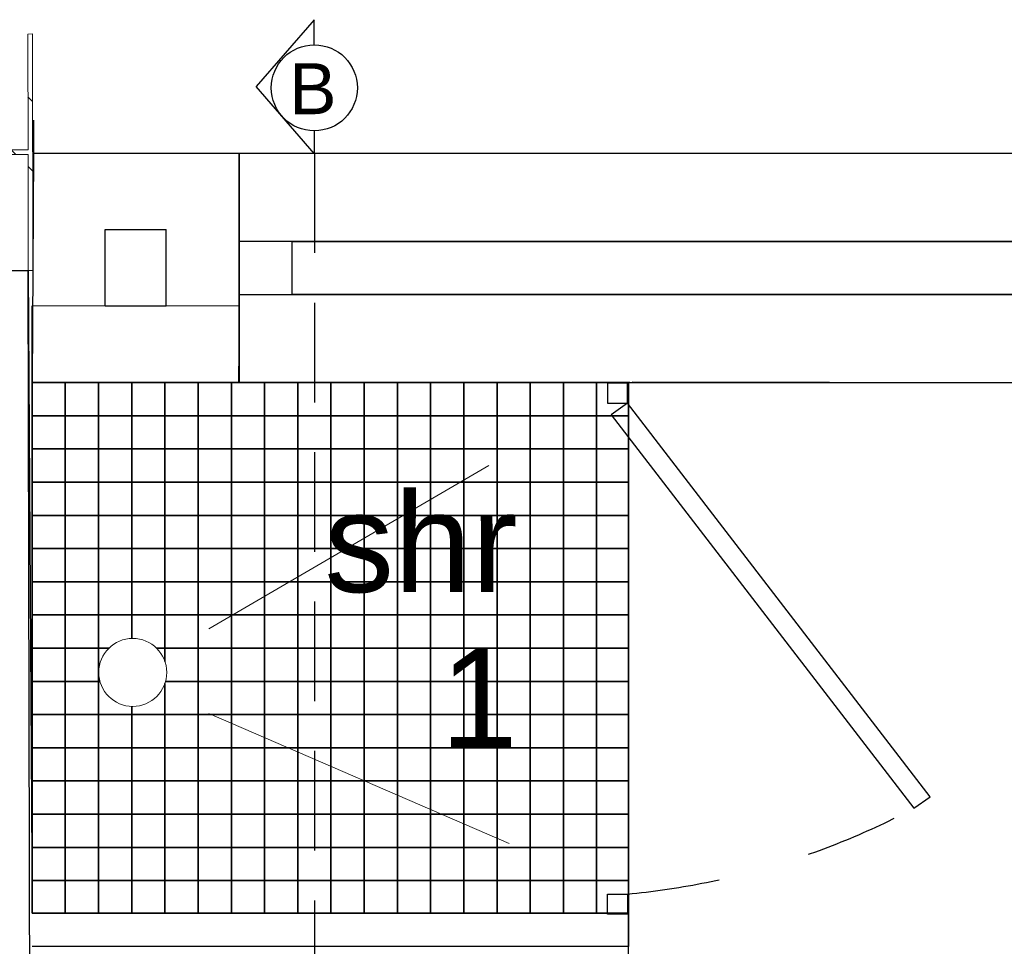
# Model space of a CAD drawing. Header units: millimetres. Extents: x -115474967 to 444143, y -74377 to 241828222.
# Tile 319 of 590: x -143340 to -141857, y 271347 to 272743. Entities that reach past the tile are written whole.
import ezdxf

# ---------------------------------------------------------------- set-up
doc = ezdxf.new("R2010")
doc.units = ezdxf.units.MM
doc.header["$MEASUREMENT"] = 0
doc.linetypes.add('2DASHED', pattern=[0.75, 0.5, -0.25])
doc.linetypes.add('Dashed', pattern=[280, 140, -140])
for name, color, linetype in [('00-2 Fittings', 8, 'Continuous'), ('00-2 Walls', 4, 'Continuous'), ('00-2 Windows', 1, 'Continuous'), ('00-3 Elev 02', 1, 'Continuous'), ('00-3 Elev 04', 8, 'Continuous'), ('A_COLUMNS', 7, 'Continuous'), ('CEIL-PLAN', 7, 'Continuous'), ('DIMS-50', 9, 'Continuous'), ('FITT-CURT', 4, 'Dashed'), ('FITT-SANT', 5, 'Continuous'), ('TEXT-50', 2, 'Continuous'), ('TEXT-REFN', 5, 'Continuous'), ('WINDOWS_AND_DOORS', 1, 'Continuous')]:
    doc.layers.add(name, color=color, linetype=linetype)
doc.layers.add('0_cons_01', color=40, linetype='Continuous', lineweight=0, plot=False)
doc.layers.add('0_Pen_No__2', color=7, linetype='Continuous', lineweight=20)
doc.layers.add('A_COLUMNS_Pen_No__3', color=7, linetype='Continuous', lineweight=15)
doc.layers.add('A_COLUMNS_Pen_No__7', color=7, linetype='Continuous', lineweight=5, true_color=0x3f3f3f)
doc.styles.add('TEXT-20', font='arial.ttf', dxfattribs={"height": 40})
doc.styles.add('TEXT-50', font='arial.ttf', dxfattribs={"height": 100})

# ---------------------------------------------------------------- blocks, each defined once
blk = doc.blocks.new('IPE Column 20[97]', base_point=(-38860.8, 68153.1))
at = {"layer": 'A_COLUMNS_Pen_No__7', "linetype": 'Continuous', "lineweight": 5, "true_color": 0x3f3f3f}
h = blk.add_hatch(dxfattribs=at)
h.set_pattern_fill('STEEL', color=250, style=0, pattern_type=2)
h.set_pattern_definition([(45, (0, 0), (-159.099, 159.099), []), (45, (-53.03, 53.03), (-159.099, 159.099), [])])
h.paths.add_polyline_path([(-39040.6, 67975.4), (-38684.6, 67971.8), (-38684.5, 67978.8), (-38859, 67980.6), (-38855.5, 68325.5), (-38681, 68323.8), (-38681, 68330.8), (-39037, 68334.4), (-39037, 68327.4), (-38862.5, 68325.6), (-38866, 67980.6), (-39040.5, 67982.4)])
at = {"layer": 'A_COLUMNS_Pen_No__3', "color": 7, "linetype": 'Continuous', "lineweight": 15}
for p, q in [((-38681, 68330.8), (-39037, 68334.4)), ((-39037, 68334.4), (-39037, 68327.4)), ((-38681, 68323.8), (-38681, 68330.8)), ((-39037, 68327.4), (-38862.5, 68325.6)), ((-38862.5, 68325.6), (-38866, 67980.6)), ((-38859, 67980.6), (-38855.5, 68325.5)), ((-38855.5, 68325.5), (-38681, 68323.8)), ((-39040.5, 67982.4), (-39040.6, 67975.4)), ((-39040.6, 67975.4), (-38684.6, 67971.8)), ((-38866, 67980.6), (-39040.5, 67982.4)), ((-38684.5, 67978.8), (-38859, 67980.6)), ((-38684.6, 67971.8), (-38684.5, 67978.8))]:
    blk.add_line(p, q, dxfattribs=at)
blk = doc.blocks.new('A$C69671385')
at = {"layer": 'DIMS-50', "color": 3}
for p, q in [((0, 168.7), (262.1, 397.3)), ((524.2, 168.7), (262.1, 397.3)), ((88.2, 168.7), (0, 168.7)), ((425.6, 168.7), (524.2, 168.7))]:
    blk.add_line(p, q, dxfattribs=at)
at = {"layer": 'TEXT-REFN'}
blk.add_circle((256.9, 168.7), 168.7, dxfattribs=at)
blk = doc.blocks.new('12')
at = {"layer": '00-2 Fittings', "color": 9, "true_color": 0xc7c8ca}
for points in [[(-143271.2, 270153.1), (-143321.2, 270153.1), (-143321.2, 270153.3), (-143271.2, 270153.3)], [(-143271.2, 270103.1), (-143321.2, 270103.1), (-143321.2, 270153.1), (-143271.2, 270153.1)], [(-143221.2, 270153.1), (-143271.2, 270153.1), (-143271.2, 270153.3), (-143221.2, 270153.3)], [(-143221.2, 270103.1), (-143271.2, 270103.1), (-143271.2, 270153.1), (-143221.2, 270153.1)], [(-143171.2, 270153.1), (-143221.2, 270153.1), (-143221.2, 270153.3), (-143171.2, 270153.3)], [(-143171.2, 270103.1), (-143221.2, 270103.1), (-143221.2, 270153.1), (-143171.2, 270153.1)], [(-143121.2, 270153.1), (-143171.2, 270153.1), (-143171.2, 270153.3), (-143121.2, 270153.3)], [(-143121.2, 270103.1), (-143171.2, 270103.1), (-143171.2, 270153.1), (-143121.2, 270153.1)], [(-143071.2, 270153.1), (-143121.2, 270153.1), (-143121.2, 270153.3), (-143071.2, 270153.3)], [(-143071.2, 270103.1), (-143121.2, 270103.1), (-143121.2, 270153.1), (-143071.2, 270153.1)], [(-143021.2, 270153.1), (-143071.2, 270153.1), (-143071.2, 270153.3), (-143021.2, 270153.3)], [(-143021.2, 270103.1), (-143071.2, 270103.1), (-143071.2, 270153.1), (-143021.2, 270153.1)], [(-142971.2, 270153.1), (-143021.2, 270153.1), (-143021.2, 270153.3), (-142971.2, 270153.3)], [(-142971.2, 270103.1), (-143021.2, 270103.1), (-143021.2, 270153.1), (-142971.2, 270153.1)], [(-142921.2, 270153.1), (-142971.2, 270153.1), (-142971.2, 270153.3), (-142921.2, 270153.3)], [(-142921.2, 270103.1), (-142971.2, 270103.1), (-142971.2, 270153.1), (-142921.2, 270153.1)], [(-142871.2, 270153.1), (-142921.2, 270153.1), (-142921.2, 270153.3), (-142871.2, 270153.3)], [(-142871.2, 270103.1), (-142921.2, 270103.1), (-142921.2, 270153.1), (-142871.2, 270153.1)], [(-142821.2, 270153.1), (-142871.2, 270153.1), (-142871.2, 270153.3), (-142821.2, 270153.3)], [(-142821.2, 270103.1), (-142871.2, 270103.1), (-142871.2, 270153.1), (-142821.2, 270153.1)], [(-142771.2, 270153.1), (-142821.2, 270153.1), (-142821.2, 270153.3), (-142771.2, 270153.3)], [(-142771.2, 270103.1), (-142821.2, 270103.1), (-142821.2, 270153.1), (-142771.2, 270153.1)], [(-142721.2, 270153.1), (-142771.2, 270153.1), (-142771.2, 270153.3), (-142721.2, 270153.3)], [(-142721.2, 270103.1), (-142771.2, 270103.1), (-142771.2, 270153.1), (-142721.2, 270153.1)], [(-142671.2, 270153.1), (-142721.2, 270153.1), (-142721.2, 270153.3), (-142671.2, 270153.3)], [(-142671.2, 270103.1), (-142721.2, 270103.1), (-142721.2, 270153.1), (-142671.2, 270153.1)], [(-142621.2, 270153.1), (-142671.2, 270153.1), (-142671.2, 270153.3), (-142621.2, 270153.3)], [(-142621.2, 270103.1), (-142671.2, 270103.1), (-142671.2, 270153.1), (-142621.2, 270153.1)], [(-142571.2, 270153.1), (-142621.2, 270153.1), (-142621.2, 270153.3), (-142571.2, 270153.3)], [(-142571.2, 270103.1), (-142621.2, 270103.1), (-142621.2, 270153.1), (-142571.2, 270153.1)], [(-142521.2, 270153.1), (-142571.2, 270153.1), (-142571.2, 270153.3), (-142521.2, 270153.3)], [(-142521.2, 270103.1), (-142571.2, 270103.1), (-142571.2, 270153.1), (-142521.2, 270153.1)], [(-142471.2, 270153.1), (-142521.2, 270153.1), (-142521.2, 270153.3), (-142471.2, 270153.3)], [(-142471.2, 270103.1), (-142521.2, 270103.1), (-142521.2, 270153.1), (-142471.2, 270153.1)], [(-142421.2, 270153.1), (-142471.2, 270153.1), (-142471.2, 270153.3), (-142421.2, 270153.3)], [(-142423.1, 270103.1), (-142471.2, 270103.1), (-142471.2, 270153.1), (-142423.1, 270153.1)], [(-143271.2, 270053.1), (-143321.2, 270053.1), (-143321.2, 270103.1), (-143271.2, 270103.1)], [(-143221.2, 270053.1), (-143271.2, 270053.1), (-143271.2, 270103.1), (-143221.2, 270103.1)], [(-143171.2, 270053.1), (-143221.2, 270053.1), (-143221.2, 270103.1), (-143171.2, 270103.1)], [(-143121.2, 270053.1), (-143171.2, 270053.1), (-143171.2, 270103.1), (-143121.2, 270103.1)], [(-143071.2, 270053.1), (-143121.2, 270053.1), (-143121.2, 270103.1), (-143071.2, 270103.1)], [(-143021.2, 270053.1), (-143071.2, 270053.1), (-143071.2, 270103.1), (-143021.2, 270103.1)], [(-142971.2, 270053.1), (-143021.2, 270053.1), (-143021.2, 270103.1), (-142971.2, 270103.1)], [(-142921.2, 270053.1), (-142971.2, 270053.1), (-142971.2, 270103.1), (-142921.2, 270103.1)], [(-142871.2, 270053.1), (-142921.2, 270053.1), (-142921.2, 270103.1), (-142871.2, 270103.1)], [(-142821.2, 270053.1), (-142871.2, 270053.1), (-142871.2, 270103.1), (-142821.2, 270103.1)], [(-142771.2, 270053.1), (-142821.2, 270053.1), (-142821.2, 270103.1), (-142771.2, 270103.1)], [(-142721.2, 270053.1), (-142771.2, 270053.1), (-142771.2, 270103.1), (-142721.2, 270103.1)], [(-142671.2, 270053.1), (-142721.2, 270053.1), (-142721.2, 270103.1), (-142671.2, 270103.1)], [(-142621.2, 270053.1), (-142671.2, 270053.1), (-142671.2, 270103.1), (-142621.2, 270103.1)], [(-142571.2, 270053.1), (-142621.2, 270053.1), (-142621.2, 270103.1), (-142571.2, 270103.1)], [(-142521.2, 270053.1), (-142571.2, 270053.1), (-142571.2, 270103.1), (-142521.2, 270103.1)], [(-142471.2, 270053.1), (-142521.2, 270053.1), (-142521.2, 270103.1), (-142471.2, 270103.1)], [(-142423.1, 270053.1), (-142471.2, 270053.1), (-142471.2, 270103.1), (-142423.1, 270103.1)], [(-143271.2, 270003.1), (-143321.2, 270003.1), (-143321.2, 270053.1), (-143271.2, 270053.1)], [(-143221.2, 270003.1), (-143271.2, 270003.1), (-143271.2, 270053.1), (-143221.2, 270053.1)], [(-143171.2, 270003.1), (-143221.2, 270003.1), (-143221.2, 270053.1), (-143171.2, 270053.1)], [(-143121.2, 270003.1), (-143171.2, 270003.1), (-143171.2, 270053.1), (-143121.2, 270053.1)], [(-143071.2, 270003.1), (-143121.2, 270003.1), (-143121.2, 270053.1), (-143071.2, 270053.1)], [(-143021.2, 270003.1), (-143071.2, 270003.1), (-143071.2, 270053.1), (-143021.2, 270053.1)], [(-142971.2, 270003.1), (-143021.2, 270003.1), (-143021.2, 270053.1), (-142971.2, 270053.1)], [(-142921.2, 270003.1), (-142971.2, 270003.1), (-142971.2, 270053.1), (-142921.2, 270053.1)], [(-142871.2, 270003.1), (-142921.2, 270003.1), (-142921.2, 270053.1), (-142871.2, 270053.1)], [(-142821.2, 270003.1), (-142871.2, 270003.1), (-142871.2, 270053.1), (-142821.2, 270053.1)], [(-142771.2, 270003.1), (-142821.2, 270003.1), (-142821.2, 270053.1), (-142771.2, 270053.1)], [(-142721.2, 270003.1), (-142771.2, 270003.1), (-142771.2, 270053.1), (-142721.2, 270053.1)], [(-142671.2, 270003.1), (-142721.2, 270003.1), (-142721.2, 270053.1), (-142671.2, 270053.1)], [(-142621.2, 270003.1), (-142671.2, 270003.1), (-142671.2, 270053.1), (-142621.2, 270053.1)], [(-142571.2, 270003.1), (-142621.2, 270003.1), (-142621.2, 270053.1), (-142571.2, 270053.1)], [(-142521.2, 270003.1), (-142571.2, 270003.1), (-142571.2, 270053.1), (-142521.2, 270053.1)], [(-142471.2, 270003.1), (-142521.2, 270003.1), (-142521.2, 270053.1), (-142471.2, 270053.1)], [(-142423.1, 270003.1), (-142471.2, 270003.1), (-142471.2, 270053.1), (-142423.1, 270053.1)], [(-143271.2, 269953.1), (-143321.2, 269953.1), (-143321.2, 270003.1), (-143271.2, 270003.1)], [(-143221.2, 269953.1), (-143271.2, 269953.1), (-143271.2, 270003.1), (-143221.2, 270003.1)], [(-143171.2, 269953.1), (-143221.2, 269953.1), (-143221.2, 270003.1), (-143171.2, 270003.1)], [(-143121.2, 269953.1), (-143171.2, 269953.1), (-143171.2, 270003.1), (-143121.2, 270003.1)], [(-143071.2, 269953.1), (-143121.2, 269953.1), (-143121.2, 270003.1), (-143071.2, 270003.1)], [(-143021.2, 269953.1), (-143071.2, 269953.1), (-143071.2, 270003.1), (-143021.2, 270003.1)], [(-142971.2, 269953.1), (-143021.2, 269953.1), (-143021.2, 270003.1), (-142971.2, 270003.1)], [(-142921.2, 269953.1), (-142971.2, 269953.1), (-142971.2, 270003.1), (-142921.2, 270003.1)], [(-142871.2, 269953.1), (-142921.2, 269953.1), (-142921.2, 270003.1), (-142871.2, 270003.1)], [(-142821.2, 269953.1), (-142871.2, 269953.1), (-142871.2, 270003.1), (-142821.2, 270003.1)], [(-142771.2, 269953.1), (-142821.2, 269953.1), (-142821.2, 270003.1), (-142771.2, 270003.1)], [(-142721.2, 269953.1), (-142771.2, 269953.1), (-142771.2, 270003.1), (-142721.2, 270003.1)], [(-142671.2, 269953.1), (-142721.2, 269953.1), (-142721.2, 270003.1), (-142671.2, 270003.1)], [(-142621.2, 269953.1), (-142671.2, 269953.1), (-142671.2, 270003.1), (-142621.2, 270003.1)], [(-142571.2, 269953.1), (-142621.2, 269953.1), (-142621.2, 270003.1), (-142571.2, 270003.1)], [(-142521.2, 269953.1), (-142571.2, 269953.1), (-142571.2, 270003.1), (-142521.2, 270003.1)], [(-142471.2, 269953.1), (-142521.2, 269953.1), (-142521.2, 270003.1), (-142471.2, 270003.1)], [(-142423.1, 269953.1), (-142471.2, 269953.1), (-142471.2, 270003.1), (-142423.1, 270003.1)], [(-143271.2, 269903.1), (-143321.2, 269903.1), (-143321.2, 269953.1), (-143271.2, 269953.1)], [(-143221.2, 269903.1), (-143271.2, 269903.1), (-143271.2, 269953.1), (-143221.2, 269953.1)], [(-143171.2, 269903.1), (-143221.2, 269903.1), (-143221.2, 269953.1), (-143171.2, 269953.1)], [(-143121.2, 269903.1), (-143171.2, 269903.1), (-143171.2, 269953.1), (-143121.2, 269953.1)], [(-143071.2, 269903.1), (-143121.2, 269903.1), (-143121.2, 269953.1), (-143071.2, 269953.1)], [(-143021.2, 269903.1), (-143071.2, 269903.1), (-143071.2, 269953.1), (-143021.2, 269953.1)], [(-142971.2, 269903.1), (-143021.2, 269903.1), (-143021.2, 269953.1), (-142971.2, 269953.1)], [(-142921.2, 269903.1), (-142971.2, 269903.1), (-142971.2, 269953.1), (-142921.2, 269953.1)], [(-142871.2, 269903.1), (-142921.2, 269903.1), (-142921.2, 269953.1), (-142871.2, 269953.1)], [(-142821.2, 269903.1), (-142871.2, 269903.1), (-142871.2, 269953.1), (-142821.2, 269953.1)], [(-142771.2, 269903.1), (-142821.2, 269903.1), (-142821.2, 269953.1), (-142771.2, 269953.1)], [(-142721.2, 269903.1), (-142771.2, 269903.1), (-142771.2, 269953.1), (-142721.2, 269953.1)], [(-142671.2, 269903.1), (-142721.2, 269903.1), (-142721.2, 269953.1), (-142671.2, 269953.1)], [(-142621.2, 269903.1), (-142671.2, 269903.1), (-142671.2, 269953.1), (-142621.2, 269953.1)], [(-142571.2, 269903.1), (-142621.2, 269903.1), (-142621.2, 269953.1), (-142571.2, 269953.1)], [(-142521.2, 269903.1), (-142571.2, 269903.1), (-142571.2, 269953.1), (-142521.2, 269953.1)], [(-142471.2, 269903.1), (-142521.2, 269903.1), (-142521.2, 269953.1), (-142471.2, 269953.1)], [(-142423.1, 269903.1), (-142471.2, 269903.1), (-142471.2, 269953.1), (-142423.1, 269953.1)], [(-143271.2, 269853.1), (-143321.2, 269853.1), (-143321.2, 269903.1), (-143271.2, 269903.1)], [(-143221.2, 269853.1), (-143271.2, 269853.1), (-143271.2, 269903.1), (-143221.2, 269903.1)], [(-143171.2, 269853.1), (-143221.2, 269853.1), (-143221.2, 269903.1), (-143171.2, 269903.1)], [(-143121.2, 269853.1), (-143171.2, 269853.1), (-143171.2, 269903.1), (-143121.2, 269903.1)], [(-143071.2, 269853.1), (-143121.2, 269853.1), (-143121.2, 269903.1), (-143071.2, 269903.1)], [(-143021.2, 269853.1), (-143071.2, 269853.1), (-143071.2, 269903.1), (-143021.2, 269903.1)], [(-142971.2, 269853.1), (-143021.2, 269853.1), (-143021.2, 269903.1), (-142971.2, 269903.1)], [(-142921.2, 269853.1), (-142971.2, 269853.1), (-142971.2, 269903.1), (-142921.2, 269903.1)], [(-142871.2, 269853.1), (-142921.2, 269853.1), (-142921.2, 269903.1), (-142871.2, 269903.1)], [(-142821.2, 269853.1), (-142871.2, 269853.1), (-142871.2, 269903.1), (-142821.2, 269903.1)], [(-142771.2, 269853.1), (-142821.2, 269853.1), (-142821.2, 269903.1), (-142771.2, 269903.1)], [(-142721.2, 269853.1), (-142771.2, 269853.1), (-142771.2, 269903.1), (-142721.2, 269903.1)], [(-142671.2, 269853.1), (-142721.2, 269853.1), (-142721.2, 269903.1), (-142671.2, 269903.1)], [(-142621.2, 269853.1), (-142671.2, 269853.1), (-142671.2, 269903.1), (-142621.2, 269903.1)], [(-142571.2, 269853.1), (-142621.2, 269853.1), (-142621.2, 269903.1), (-142571.2, 269903.1)], [(-142521.2, 269853.1), (-142571.2, 269853.1), (-142571.2, 269903.1), (-142521.2, 269903.1)], [(-142471.2, 269853.1), (-142521.2, 269853.1), (-142521.2, 269903.1), (-142471.2, 269903.1)], [(-142423.1, 269853.1), (-142471.2, 269853.1), (-142471.2, 269903.1), (-142423.1, 269903.1)], [(-143271.2, 269803.1), (-143321.2, 269803.1), (-143321.2, 269853.1), (-143271.2, 269853.1)], [(-143221.2, 269803.1), (-143271.2, 269803.1), (-143271.2, 269853.1), (-143221.2, 269853.1)], [(-143171.2, 269803.1), (-143221.2, 269803.1), (-143221.2, 269853.1), (-143171.2, 269853.1)], [(-143121.2, 269803.1), (-143171.2, 269803.1), (-143171.2, 269853.1), (-143121.2, 269853.1)], [(-143071.2, 269803.1), (-143121.2, 269803.1), (-143121.2, 269853.1), (-143071.2, 269853.1)], [(-143021.2, 269803.1), (-143071.2, 269803.1), (-143071.2, 269853.1), (-143021.2, 269853.1)], [(-142971.2, 269803.1), (-143021.2, 269803.1), (-143021.2, 269853.1), (-142971.2, 269853.1)], [(-142921.2, 269803.1), (-142971.2, 269803.1), (-142971.2, 269853.1), (-142921.2, 269853.1)], [(-142871.2, 269803.1), (-142921.2, 269803.1), (-142921.2, 269853.1), (-142871.2, 269853.1)], [(-142821.2, 269803.1), (-142871.2, 269803.1), (-142871.2, 269853.1), (-142821.2, 269853.1)], [(-142771.2, 269803.1), (-142821.2, 269803.1), (-142821.2, 269853.1), (-142771.2, 269853.1)], [(-142721.2, 269803.1), (-142771.2, 269803.1), (-142771.2, 269853.1), (-142721.2, 269853.1)], [(-142671.2, 269803.1), (-142721.2, 269803.1), (-142721.2, 269853.1), (-142671.2, 269853.1)], [(-142621.2, 269803.1), (-142671.2, 269803.1), (-142671.2, 269853.1), (-142621.2, 269853.1)], [(-142571.2, 269803.1), (-142621.2, 269803.1), (-142621.2, 269853.1), (-142571.2, 269853.1)], [(-142521.2, 269803.1), (-142571.2, 269803.1), (-142571.2, 269853.1), (-142521.2, 269853.1)], [(-142471.2, 269803.1), (-142521.2, 269803.1), (-142521.2, 269853.1), (-142471.2, 269853.1)], [(-142423.1, 269803.1), (-142471.2, 269803.1), (-142471.2, 269853.1), (-142423.1, 269853.1)], [(-143271.2, 269753.1), (-143321.2, 269753.1), (-143321.2, 269803.1), (-143271.2, 269803.1)], [(-143221.2, 269753.1), (-143271.2, 269753.1), (-143271.2, 269803.1), (-143221.2, 269803.1)], [(-143071.2, 269753.1), (-143121.2, 269753.1), (-143121.2, 269803.1), (-143071.2, 269803.1)], [(-143021.2, 269753.1), (-143071.2, 269753.1), (-143071.2, 269803.1), (-143021.2, 269803.1)], [(-142971.2, 269753.1), (-143021.2, 269753.1), (-143021.2, 269803.1), (-142971.2, 269803.1)], [(-142921.2, 269753.1), (-142971.2, 269753.1), (-142971.2, 269803.1), (-142921.2, 269803.1)], [(-142871.2, 269753.1), (-142921.2, 269753.1), (-142921.2, 269803.1), (-142871.2, 269803.1)], [(-142821.2, 269753.1), (-142871.2, 269753.1), (-142871.2, 269803.1), (-142821.2, 269803.1)], [(-142771.2, 269753.1), (-142821.2, 269753.1), (-142821.2, 269803.1), (-142771.2, 269803.1)], [(-142721.2, 269753.1), (-142771.2, 269753.1), (-142771.2, 269803.1), (-142721.2, 269803.1)], [(-142671.2, 269753.1), (-142721.2, 269753.1), (-142721.2, 269803.1), (-142671.2, 269803.1)], [(-142621.2, 269753.1), (-142671.2, 269753.1), (-142671.2, 269803.1), (-142621.2, 269803.1)], [(-142571.2, 269753.1), (-142621.2, 269753.1), (-142621.2, 269803.1), (-142571.2, 269803.1)], [(-142521.2, 269753.1), (-142571.2, 269753.1), (-142571.2, 269803.1), (-142521.2, 269803.1)], [(-142471.2, 269753.1), (-142521.2, 269753.1), (-142521.2, 269803.1), (-142471.2, 269803.1)], [(-142423.1, 269753.1), (-142471.2, 269753.1), (-142471.2, 269803.1), (-142423.1, 269803.1)], [(-143271.2, 269703.1), (-143321.2, 269703.1), (-143321.2, 269753.1), (-143271.2, 269753.1)], [(-143221.2, 269703.1), (-143271.2, 269703.1), (-143271.2, 269753.1), (-143221.2, 269753.1)], [(-143021.2, 269703.1), (-143071.2, 269703.1), (-143071.2, 269753.1), (-143021.2, 269753.1)], [(-142971.2, 269703.1), (-143021.2, 269703.1), (-143021.2, 269753.1), (-142971.2, 269753.1)], [(-142921.2, 269703.1), (-142971.2, 269703.1), (-142971.2, 269753.1), (-142921.2, 269753.1)], [(-142871.2, 269703.1), (-142921.2, 269703.1), (-142921.2, 269753.1), (-142871.2, 269753.1)], [(-142821.2, 269703.1), (-142871.2, 269703.1), (-142871.2, 269753.1), (-142821.2, 269753.1)], [(-142771.2, 269703.1), (-142821.2, 269703.1), (-142821.2, 269753.1), (-142771.2, 269753.1)], [(-142721.2, 269703.1), (-142771.2, 269703.1), (-142771.2, 269753.1), (-142721.2, 269753.1)], [(-142671.2, 269703.1), (-142721.2, 269703.1), (-142721.2, 269753.1), (-142671.2, 269753.1)], [(-142621.2, 269703.1), (-142671.2, 269703.1), (-142671.2, 269753.1), (-142621.2, 269753.1)], [(-142571.2, 269703.1), (-142621.2, 269703.1), (-142621.2, 269753.1), (-142571.2, 269753.1)], [(-142521.2, 269703.1), (-142571.2, 269703.1), (-142571.2, 269753.1), (-142521.2, 269753.1)], [(-142471.2, 269703.1), (-142521.2, 269703.1), (-142521.2, 269753.1), (-142471.2, 269753.1)], [(-142423.1, 269703.1), (-142471.2, 269703.1), (-142471.2, 269753.1), (-142423.1, 269753.1)], [(-143271.2, 269653.1), (-143321.2, 269653.1), (-143321.2, 269703.1), (-143271.2, 269703.1)], [(-143221.2, 269653.1), (-143271.2, 269653.1), (-143271.2, 269703.1), (-143221.2, 269703.1)], [(-143021.2, 269653.1), (-143071.2, 269653.1), (-143071.2, 269703.1), (-143021.2, 269703.1)], [(-142971.2, 269653.1), (-143021.2, 269653.1), (-143021.2, 269703.1), (-142971.2, 269703.1)], [(-142921.2, 269653.1), (-142971.2, 269653.1), (-142971.2, 269703.1), (-142921.2, 269703.1)], [(-142871.2, 269653.1), (-142921.2, 269653.1), (-142921.2, 269703.1), (-142871.2, 269703.1)], [(-142821.2, 269653.1), (-142871.2, 269653.1), (-142871.2, 269703.1), (-142821.2, 269703.1)], [(-142771.2, 269653.1), (-142821.2, 269653.1), (-142821.2, 269703.1), (-142771.2, 269703.1)], [(-142721.2, 269653.1), (-142771.2, 269653.1), (-142771.2, 269703.1), (-142721.2, 269703.1)], [(-142671.2, 269653.1), (-142721.2, 269653.1), (-142721.2, 269703.1), (-142671.2, 269703.1)], [(-142621.2, 269653.1), (-142671.2, 269653.1), (-142671.2, 269703.1), (-142621.2, 269703.1)], [(-142571.2, 269653.1), (-142621.2, 269653.1), (-142621.2, 269703.1), (-142571.2, 269703.1)], [(-142521.2, 269653.1), (-142571.2, 269653.1), (-142571.2, 269703.1), (-142521.2, 269703.1)], [(-142471.2, 269653.1), (-142521.2, 269653.1), (-142521.2, 269703.1), (-142471.2, 269703.1)], [(-142423.1, 269653.1), (-142471.2, 269653.1), (-142471.2, 269703.1), (-142423.1, 269703.1)], [(-143271.2, 269603.1), (-143321.2, 269603.1), (-143321.2, 269653.1), (-143271.2, 269653.1)], [(-143221.2, 269603.1), (-143271.2, 269603.1), (-143271.2, 269653.1), (-143221.2, 269653.1)], [(-143171.2, 269603.1), (-143221.2, 269603.1), (-143221.2, 269653.1), (-143171.2, 269653.1)], [(-143121.2, 269603.1), (-143171.2, 269603.1), (-143171.2, 269653.1), (-143121.2, 269653.1)], [(-143071.2, 269603.1), (-143121.2, 269603.1), (-143121.2, 269653.1), (-143071.2, 269653.1)], [(-143021.2, 269603.1), (-143071.2, 269603.1), (-143071.2, 269653.1), (-143021.2, 269653.1)], [(-142971.2, 269603.1), (-143021.2, 269603.1), (-143021.2, 269653.1), (-142971.2, 269653.1)], [(-142921.2, 269603.1), (-142971.2, 269603.1), (-142971.2, 269653.1), (-142921.2, 269653.1)], [(-142871.2, 269603.1), (-142921.2, 269603.1), (-142921.2, 269653.1), (-142871.2, 269653.1)], [(-142821.2, 269603.1), (-142871.2, 269603.1), (-142871.2, 269653.1), (-142821.2, 269653.1)], [(-142771.2, 269603.1), (-142821.2, 269603.1), (-142821.2, 269653.1), (-142771.2, 269653.1)], [(-142721.2, 269603.1), (-142771.2, 269603.1), (-142771.2, 269653.1), (-142721.2, 269653.1)], [(-142671.2, 269603.1), (-142721.2, 269603.1), (-142721.2, 269653.1), (-142671.2, 269653.1)], [(-142621.2, 269603.1), (-142671.2, 269603.1), (-142671.2, 269653.1), (-142621.2, 269653.1)], [(-142571.2, 269603.1), (-142621.2, 269603.1), (-142621.2, 269653.1), (-142571.2, 269653.1)], [(-142521.2, 269603.1), (-142571.2, 269603.1), (-142571.2, 269653.1), (-142521.2, 269653.1)], [(-142471.2, 269603.1), (-142521.2, 269603.1), (-142521.2, 269653.1), (-142471.2, 269653.1)], [(-142423.1, 269603.1), (-142471.2, 269603.1), (-142471.2, 269653.1), (-142423.1, 269653.1)], [(-143271.2, 269553.1), (-143321.2, 269553.1), (-143321.2, 269603.1), (-143271.2, 269603.1)], [(-143221.2, 269553.1), (-143271.2, 269553.1), (-143271.2, 269603.1), (-143221.2, 269603.1)], [(-143171.2, 269553.1), (-143221.2, 269553.1), (-143221.2, 269603.1), (-143171.2, 269603.1)], [(-143121.2, 269553.1), (-143171.2, 269553.1), (-143171.2, 269603.1), (-143121.2, 269603.1)], [(-143071.2, 269553.1), (-143121.2, 269553.1), (-143121.2, 269603.1), (-143071.2, 269603.1)], [(-143021.2, 269553.1), (-143071.2, 269553.1), (-143071.2, 269603.1), (-143021.2, 269603.1)], [(-142971.2, 269553.1), (-143021.2, 269553.1), (-143021.2, 269603.1), (-142971.2, 269603.1)], [(-142921.2, 269553.1), (-142971.2, 269553.1), (-142971.2, 269603.1), (-142921.2, 269603.1)], [(-142871.2, 269553.1), (-142921.2, 269553.1), (-142921.2, 269603.1), (-142871.2, 269603.1)], [(-142821.2, 269553.1), (-142871.2, 269553.1), (-142871.2, 269603.1), (-142821.2, 269603.1)], [(-142771.2, 269553.1), (-142821.2, 269553.1), (-142821.2, 269603.1), (-142771.2, 269603.1)], [(-142721.2, 269553.1), (-142771.2, 269553.1), (-142771.2, 269603.1), (-142721.2, 269603.1)], [(-142671.2, 269553.1), (-142721.2, 269553.1), (-142721.2, 269603.1), (-142671.2, 269603.1)], [(-142621.2, 269553.1), (-142671.2, 269553.1), (-142671.2, 269603.1), (-142621.2, 269603.1)], [(-142571.2, 269553.1), (-142621.2, 269553.1), (-142621.2, 269603.1), (-142571.2, 269603.1)], [(-142521.2, 269553.1), (-142571.2, 269553.1), (-142571.2, 269603.1), (-142521.2, 269603.1)], [(-142471.2, 269553.1), (-142521.2, 269553.1), (-142521.2, 269603.1), (-142471.2, 269603.1)], [(-142423.1, 269553.1), (-142471.2, 269553.1), (-142471.2, 269603.1), (-142423.1, 269603.1)], [(-143271.2, 269503.1), (-143321.2, 269503.1), (-143321.2, 269553.1), (-143271.2, 269553.1)], [(-143221.2, 269503.1), (-143271.2, 269503.1), (-143271.2, 269553.1), (-143221.2, 269553.1)], [(-143171.2, 269503.1), (-143221.2, 269503.1), (-143221.2, 269553.1), (-143171.2, 269553.1)], [(-143121.2, 269503.1), (-143171.2, 269503.1), (-143171.2, 269553.1), (-143121.2, 269553.1)], [(-143071.2, 269503.1), (-143121.2, 269503.1), (-143121.2, 269553.1), (-143071.2, 269553.1)], [(-143021.2, 269503.1), (-143071.2, 269503.1), (-143071.2, 269553.1), (-143021.2, 269553.1)], [(-142971.2, 269503.1), (-143021.2, 269503.1), (-143021.2, 269553.1), (-142971.2, 269553.1)], [(-142921.2, 269503.1), (-142971.2, 269503.1), (-142971.2, 269553.1), (-142921.2, 269553.1)], [(-142871.2, 269503.1), (-142921.2, 269503.1), (-142921.2, 269553.1), (-142871.2, 269553.1)], [(-142821.2, 269503.1), (-142871.2, 269503.1), (-142871.2, 269553.1), (-142821.2, 269553.1)], [(-142771.2, 269503.1), (-142821.2, 269503.1), (-142821.2, 269553.1), (-142771.2, 269553.1)], [(-142721.2, 269503.1), (-142771.2, 269503.1), (-142771.2, 269553.1), (-142721.2, 269553.1)], [(-142671.2, 269503.1), (-142721.2, 269503.1), (-142721.2, 269553.1), (-142671.2, 269553.1)], [(-142621.2, 269503.1), (-142671.2, 269503.1), (-142671.2, 269553.1), (-142621.2, 269553.1)], [(-142571.2, 269503.1), (-142621.2, 269503.1), (-142621.2, 269553.1), (-142571.2, 269553.1)], [(-142521.2, 269503.1), (-142571.2, 269503.1), (-142571.2, 269553.1), (-142521.2, 269553.1)], [(-142471.2, 269503.1), (-142521.2, 269503.1), (-142521.2, 269553.1), (-142471.2, 269553.1)], [(-142423.1, 269503.1), (-142471.2, 269503.1), (-142471.2, 269553.1), (-142423.1, 269553.1)], [(-143271.2, 269453.1), (-143321.2, 269453.1), (-143321.2, 269503.1), (-143271.2, 269503.1)], [(-143221.2, 269453.1), (-143271.2, 269453.1), (-143271.2, 269503.1), (-143221.2, 269503.1)], [(-143171.2, 269453.1), (-143221.2, 269453.1), (-143221.2, 269503.1), (-143171.2, 269503.1)], [(-143121.2, 269453.1), (-143171.2, 269453.1), (-143171.2, 269503.1), (-143121.2, 269503.1)], [(-143071.2, 269453.1), (-143121.2, 269453.1), (-143121.2, 269503.1), (-143071.2, 269503.1)], [(-143021.2, 269453.1), (-143071.2, 269453.1), (-143071.2, 269503.1), (-143021.2, 269503.1)], [(-142971.2, 269453.1), (-143021.2, 269453.1), (-143021.2, 269503.1), (-142971.2, 269503.1)], [(-142921.2, 269453.1), (-142971.2, 269453.1), (-142971.2, 269503.1), (-142921.2, 269503.1)], [(-142871.2, 269453.1), (-142921.2, 269453.1), (-142921.2, 269503.1), (-142871.2, 269503.1)], [(-142821.2, 269453.1), (-142871.2, 269453.1), (-142871.2, 269503.1), (-142821.2, 269503.1)], [(-142771.2, 269453.1), (-142821.2, 269453.1), (-142821.2, 269503.1), (-142771.2, 269503.1)], [(-142721.2, 269453.1), (-142771.2, 269453.1), (-142771.2, 269503.1), (-142721.2, 269503.1)], [(-142671.2, 269453.1), (-142721.2, 269453.1), (-142721.2, 269503.1), (-142671.2, 269503.1)], [(-142621.2, 269453.1), (-142671.2, 269453.1), (-142671.2, 269503.1), (-142621.2, 269503.1)], [(-142571.2, 269453.1), (-142621.2, 269453.1), (-142621.2, 269503.1), (-142571.2, 269503.1)], [(-142521.2, 269453.1), (-142571.2, 269453.1), (-142571.2, 269503.1), (-142521.2, 269503.1)], [(-142471.2, 269453.1), (-142521.2, 269453.1), (-142521.2, 269503.1), (-142471.2, 269503.1)], [(-142423.1, 269453.1), (-142471.2, 269453.1), (-142471.2, 269503.1), (-142423.1, 269503.1)], [(-143271.2, 269403.1), (-143321.2, 269403.1), (-143321.2, 269453.1), (-143271.2, 269453.1)], [(-143221.2, 269403.1), (-143271.2, 269403.1), (-143271.2, 269453.1), (-143221.2, 269453.1)], [(-143171.2, 269403.1), (-143221.2, 269403.1), (-143221.2, 269453.1), (-143171.2, 269453.1)], [(-143121.2, 269403.1), (-143171.2, 269403.1), (-143171.2, 269453.1), (-143121.2, 269453.1)], [(-143071.2, 269403.1), (-143121.2, 269403.1), (-143121.2, 269453.1), (-143071.2, 269453.1)], [(-143021.2, 269403.1), (-143071.2, 269403.1), (-143071.2, 269453.1), (-143021.2, 269453.1)], [(-142971.2, 269403.1), (-143021.2, 269403.1), (-143021.2, 269453.1), (-142971.2, 269453.1)], [(-142921.2, 269403.1), (-142971.2, 269403.1), (-142971.2, 269453.1), (-142921.2, 269453.1)], [(-142871.2, 269403.1), (-142921.2, 269403.1), (-142921.2, 269453.1), (-142871.2, 269453.1)], [(-142821.2, 269403.1), (-142871.2, 269403.1), (-142871.2, 269453.1), (-142821.2, 269453.1)], [(-142771.2, 269403.1), (-142821.2, 269403.1), (-142821.2, 269453.1), (-142771.2, 269453.1)], [(-142721.2, 269403.1), (-142771.2, 269403.1), (-142771.2, 269453.1), (-142721.2, 269453.1)], [(-142671.2, 269403.1), (-142721.2, 269403.1), (-142721.2, 269453.1), (-142671.2, 269453.1)], [(-142621.2, 269403.1), (-142671.2, 269403.1), (-142671.2, 269453.1), (-142621.2, 269453.1)], [(-142571.2, 269403.1), (-142621.2, 269403.1), (-142621.2, 269453.1), (-142571.2, 269453.1)], [(-142521.2, 269403.1), (-142571.2, 269403.1), (-142571.2, 269453.1), (-142521.2, 269453.1)], [(-142471.2, 269403.1), (-142521.2, 269403.1), (-142521.2, 269453.1), (-142471.2, 269453.1)], [(-142423.1, 269403.1), (-142471.2, 269403.1), (-142471.2, 269453.1), (-142423.1, 269453.1)], [(-143271.2, 269354.1), (-143321.2, 269354.1), (-143321.2, 269403.1), (-143271.2, 269403.1)], [(-143221.2, 269354.1), (-143271.2, 269354.1), (-143271.2, 269403.1), (-143221.2, 269403.1)], [(-143171.2, 269354.1), (-143221.2, 269354.1), (-143221.2, 269403.1), (-143171.2, 269403.1)], [(-143121.2, 269354.1), (-143171.2, 269354.1), (-143171.2, 269403.1), (-143121.2, 269403.1)], [(-143071.2, 269354.1), (-143121.2, 269354.1), (-143121.2, 269403.1), (-143071.2, 269403.1)], [(-143021.2, 269354.1), (-143071.2, 269354.1), (-143071.2, 269403.1), (-143021.2, 269403.1)], [(-142971.2, 269354.1), (-143021.2, 269354.1), (-143021.2, 269403.1), (-142971.2, 269403.1)], [(-142921.2, 269354.1), (-142971.2, 269354.1), (-142971.2, 269403.1), (-142921.2, 269403.1)], [(-142871.2, 269354.1), (-142921.2, 269354.1), (-142921.2, 269403.1), (-142871.2, 269403.1)], [(-142821.2, 269354.1), (-142871.2, 269354.1), (-142871.2, 269403.1), (-142821.2, 269403.1)], [(-142771.2, 269354.1), (-142821.2, 269354.1), (-142821.2, 269403.1), (-142771.2, 269403.1)], [(-142721.2, 269354.1), (-142771.2, 269354.1), (-142771.2, 269403.1), (-142721.2, 269403.1)], [(-142671.2, 269354.1), (-142721.2, 269354.1), (-142721.2, 269403.1), (-142671.2, 269403.1)], [(-142621.2, 269354.1), (-142671.2, 269354.1), (-142671.2, 269403.1), (-142621.2, 269403.1)], [(-142571.2, 269354.1), (-142621.2, 269354.1), (-142621.2, 269403.1), (-142571.2, 269403.1)], [(-142521.2, 269354.1), (-142571.2, 269354.1), (-142571.2, 269403.1), (-142521.2, 269403.1)], [(-142471.2, 269354.1), (-142521.2, 269354.1), (-142521.2, 269403.1), (-142471.2, 269403.1)], [(-142423.1, 269354.1), (-142471.2, 269354.1), (-142471.2, 269403.1), (-142423.1, 269403.1)]]:
    blk.add_lwpolyline(points, close=True, dxfattribs=at)
for points in [[(-143205.5, 269753.1), (-143221.2, 269753.1), (-143221.2, 269803.1), (-143171.2, 269803.1), (-143171.2, 269767.7)], [(-143171.2, 269767.7), (-143171.2, 269803.1), (-143121.2, 269803.1), (-143121.2, 269753.1), (-143133.9, 269753.1)], [(-143219, 269703.1), (-143221.2, 269703.1), (-143221.2, 269753.1), (-143205.5, 269753.1)], [(-143133.9, 269753.1), (-143121.2, 269753.1), (-143121.2, 269733.1)], [(-143121.2, 269733.1), (-143121.2, 269753.1), (-143071.2, 269753.1), (-143071.2, 269703.1), (-143120.3, 269703.1)], [(-143171.2, 269665.4), (-143171.2, 269653.1), (-143221.2, 269653.1), (-143221.2, 269703.1), (-143219, 269703.1)], [(-143121.2, 269700), (-143121.2, 269653.1), (-143171.2, 269653.1), (-143171.2, 269665.4)], [(-143120.3, 269703.1), (-143071.2, 269703.1), (-143071.2, 269653.1), (-143121.2, 269653.1), (-143121.2, 269700)]]:
    blk.add_lwpolyline(points, dxfattribs=at)
at = {"layer": '00-2 Walls'}
for p, q in [((-143009.5, 270498.3), (-143319.4, 270498.3)), ((-143319.4, 270498.3), (-143319.4, 270383.5)), ((-143009.5, 270383.3), (-143009.5, 270498.3)), ((-143009.5, 270383.3), (-143009.5, 270498.3)), ((-143009.5, 270383.5), (-143009.5, 270498.3)), ((-143211.2, 270383.4), (-143119.5, 270383.4)), ((-143211.2, 270268.5), (-143211.2, 270383.4)), ((-143119.5, 270268.5), (-143119.5, 270383.4)), ((-143009.6, 270268.3), (-143009.5, 270383.3)), ((-143009.6, 270268.3), (-143009.5, 270383.3)), ((-143441.9, 270321.9), (-143326.9, 270322.1)), ((-143326.9, 270322.1), (-143321.2, 269354.1)), ((-143321.2, 270153.3), (-143321.2, 270268.5)), ((-143009.6, 270268.3), (-143319.4, 270268.5)), ((-143211.2, 270268.5), (-143119.5, 270268.5)), ((-143009.7, 270268.5), (-143009.7, 270153.3)), ((-143009.6, 270203.3), (-143009.6, 270268.3)), ((-143009.6, 270203.3), (-143009.6, 270268.3)), ((-143009.7, 270153.3), (-143009.6, 270203.3)), ((-143009.7, 270153.3), (-143009.6, 270203.3)), ((-143009.7, 270153.3), (-143009.6, 270203.3)), ((-143009.7, 270153.3), (-143321.2, 270153.3)), ((-143321.2, 269354.1), (-142423.1, 269354.1)), ((-142423.1, 269354.1), (-142423.1, 269304.1)), ((-142423.1, 269304.1), (-143321.2, 269304.1))]:
    blk.add_line(p, q, dxfattribs=at)
for points in [[(-143319.3, 270548.5), (-143319.3, 270498.5)], [(-143319.3, 270498.5), (-143321.2, 270153.5)], [(-143319.3, 270498.5), (-143009.5, 270498.3)], [(-143009.5, 270498.3), (-143319.3, 270498.5)], [(-143326.9, 270322.1), (-143671.9, 270321.4)], [(-143321.2, 267653), (-143326.9, 270322.1)], [(-143319.5, 270153.5), (-143009.7, 270153.3)], [(-142424.8, 269353.7), (-143321.2, 269354.1)], [(-142423.1, 269304.1), (-142423.1, 269354.1)]]:
    blk.add_lwpolyline(points, dxfattribs=at)
at = {"layer": '00-2 Windows'}
for points in [[(-143009.5, 270153.3), (-138564.5, 270153.3), (-138564.5, 270498.3), (-143009.5, 270498.3)], [(-143009.5, 270285.8), (-142929.5, 270285.8), (-142929.5, 270365.8), (-143009.5, 270365.8)], [(-142929.5, 270365.8), (-138644.5, 270365.8), (-138644.5, 270365.8), (-142929.5, 270365.8)], [(-138644.5, 270285.8), (-142929.5, 270285.8), (-142929.5, 270285.8), (-138644.5, 270285.8)]]:
    blk.add_lwpolyline(points, close=True, dxfattribs=at)
at = {"layer": '00-3 Elev 02'}
for points in [[(-143321.2, 269903.1), (-143021.2, 269903.1), (-143021.2, 270153.3), (-143321.2, 270153.3)], [(-143021.2, 269903.1), (-142721.2, 269903.1), (-142721.2, 270153.3), (-143021.2, 270153.3)], [(-142721.2, 269903.1), (-142423.1, 269903.1), (-142423.1, 270153.3), (-142721.2, 270153.3)], [(-143321.2, 269603.1), (-143021.2, 269603.1), (-143021.2, 269903.1), (-143321.2, 269903.1)], [(-143021.2, 269603.1), (-142721.2, 269603.1), (-142721.2, 269903.1), (-143021.2, 269903.1)], [(-142721.2, 269603.1), (-142423.1, 269603.1), (-142423.1, 269903.1), (-142721.2, 269903.1)], [(-143321.2, 269354.1), (-143021.2, 269354.1), (-143021.2, 269603.1), (-143321.2, 269603.1)], [(-143021.2, 269354.1), (-142721.2, 269354.1), (-142721.2, 269603.1), (-143021.2, 269603.1)], [(-142721.2, 269354.1), (-142423.1, 269354.1), (-142423.1, 269603.1), (-142721.2, 269603.1)]]:
    blk.add_lwpolyline(points, close=True, dxfattribs=at)
at = {"layer": '00-3 Elev 04', "linetype": 'Continuous'}
blk.add_line((-142423.1, 267653), (-142423.1, 270153.3), dxfattribs=at)
at = {"layer": '0_cons_01'}
blk.add_lwpolyline([(-143321.2, 270153.1), (-142423.1, 270153.3), (-142423.1, 269354.1), (-143321.2, 269354.1)], close=True, dxfattribs=at)
at = {"layer": '0_Pen_No__2', "color": 1, "linetype": 'Continuous', "lineweight": 25}
blk.add_line((-141413, 270152.4), (-142417.5, 270153.7), dxfattribs=at)
at = {"layer": 'CEIL-PLAN', "color": 6, "linetype": '2DASHED', "ltscale": 300}
blk.add_lwpolyline([(-142896.2, 270498.3), (-142896.3, 263929.6)], dxfattribs=at)
at = {"layer": 'FITT-CURT'}
blk.add_arc((-142534.6, 270533.7), 1156.1, 275.4452, 297.9049, dxfattribs=at)
at = {"layer": 'FITT-SANT', "color": 2, "linetype": 'Continuous'}
for points in [[(-142454.8, 270122), (-142424.8, 270122), (-142424.8, 270152), (-142454.8, 270152)], [(-142424.8, 270122), (-142449.5, 270104.7), (-141993.5, 269512), (-141968.9, 269529.2)], [(-142454.8, 269382.8), (-142424.8, 269382.8), (-142424.8, 269352.8), (-142454.8, 269352.8)]]:
    blk.add_lwpolyline(points, close=True, dxfattribs=at)
at = {"layer": 'WINDOWS_AND_DOORS', "linetype": 'Continuous', "lineweight": 0}
for p, q in [((-142633.3, 270028.1), (-143055.2, 269782.2)), ((-142603, 269458.8), (-143055.2, 269654.7))]:
    blk.add_line(p, q, dxfattribs=at)
blk.add_circle((-143169.7, 269716.6), 51.2, dxfattribs=at)
at = {"layer": 'A_COLUMNS', "color": 5, "linetype": 'Continuous', "lineweight": 5, "rotation": 270.7020215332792}
blk.add_blockref('IPE Column 20[97]', (-143499.8, 270499.7), dxfattribs=at)
at = {"layer": 'DIMS-50', "color": 3, "xscale": 0.3839999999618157, "yscale": 0.3839999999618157, "zscale": 0.3839999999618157, "rotation": 90.0000000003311}
blk.add_blockref('A$C69671385', (-142831.5, 270498.3), dxfattribs=at)
at = {"layer": 'TEXT-50', "linetype": 'Continuous', "lineweight": 0, "insert": (-142590, 269602.9), "char_height": 150, "width": 414.927, "attachment_point": 9, "line_spacing_factor": 0.938532, "style": 'TEXT-50'}
blk.add_mtext('shr 1', dxfattribs=at)
at = {"layer": 'TEXT-REFN', "color": 2, "linetype": 'Continuous', "style": 'TEXT-20'}
blk.add_text('B', height=76.8, dxfattribs=at).set_placement((-142934.3, 270557.3))

msp = doc.modelspace()

# ---------------------------------------------------------------- block references
at = {"layer": '0_cons_01'}
msp.add_blockref('12', (0, 2043.33957), dxfattribs=at)

doc.saveas('drawing.dxf')
